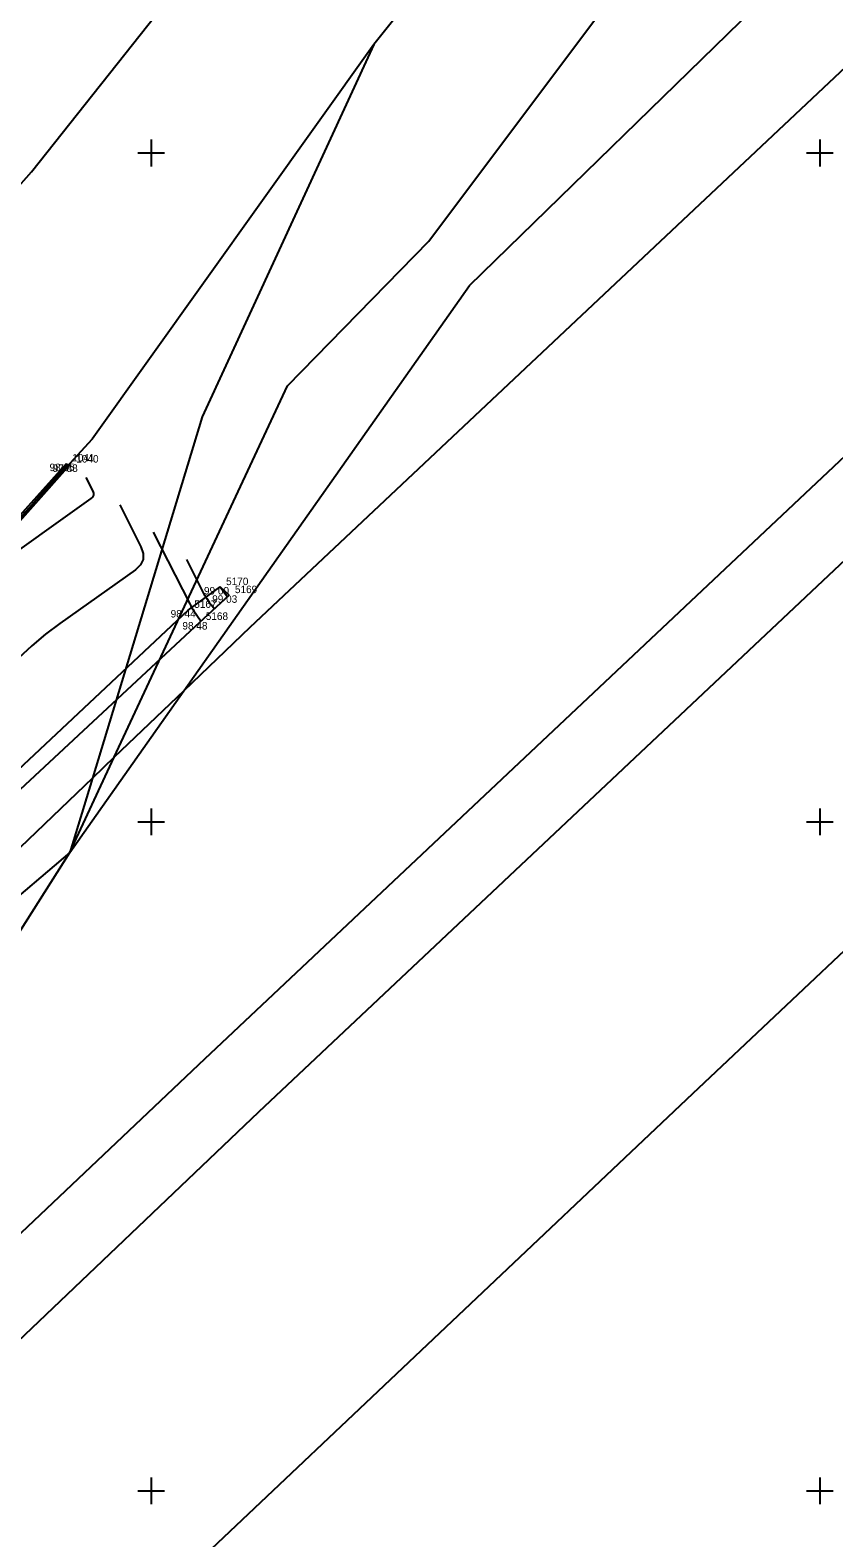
# Model space of a CAD drawing. Extents: x -711081 to -709338, y -1025122 to -1024092.
# Drawn here: x -709479.5 to -709449.5, y -1024226.8 to -1024170.4 of the extents above; entities that cross this region are included whole.
import ezdxf

# ---------------------------------------------------------------- set-up
doc = ezdxf.new("R2010")
doc.units = 0
for name, color, linetype in [('Ex_Major Contours', 7, 'Continuous'), ('Ex_Minor Contours', 7, 'Continuous'), ('Z_body', 7, 'Continuous'), ('Z_body_cisla', 7, 'Continuous'), ('Z_body_vysky_redukovane', 7, 'Continuous'), ('Z_hektometricka_sit', 7, 'Continuous'), ('Z_katastr_hranice', 7, 'Continuous'), ('Z_katastr_vnitrni_kresba', 7, 'Continuous'), ('Z_komunikace', 7, 'Continuous'), ('Z_obruba', 7, 'Continuous'), ('Z_rozhranni', 7, 'Continuous')]:
    doc.layers.add(name, color=color, linetype=linetype)

# ---------------------------------------------------------------- blocks, each defined once
blk = doc.blocks.new('POINT_DISPLAY')
blk.add_line((0, 0), (0, 0))

msp = doc.modelspace()

# ---------------------------------------------------------------- linework, layer by layer
at = {"layer": 'Ex_Major Contours'}
for points in [[(-709478.129, -1024186.619), (-709481.408, -1024190.401), (-709481.799, -1024190.889), (-709481.885, -1024191.101), (-709481.666, -1024191.035), (-709481.143, -1024190.692), (-709477.239, -1024187.916), (-709477.177, -1024187.857), (-709477.145, -1024187.791), (-709477.143, -1024187.718), (-709477.171, -1024187.637), (-709477.429, -1024187.131)], [(-709472.42, -1024191.22), (-709472.149, -1024191.585)]]:
    msp.add_lwpolyline(points, dxfattribs=at)
at = {"layer": 'Ex_Minor Contours'}
for points in [[(-709476.177, -1024188.153), (-709475.381, -1024189.714), (-709475.295, -1024189.963), (-709475.301, -1024190.189), (-709475.4, -1024190.392), (-709475.592, -1024190.573), (-709478.415, -1024192.581), (-709478.953, -1024192.986), (-709479.468, -1024193.417), (-709479.959, -1024193.875)], [(-709474.924, -1024189.175), (-709473.559, -1024191.855), (-709473.524, -1024191.921), (-709473.487, -1024191.985), (-709473.448, -1024192.049), (-709473.406, -1024192.111), (-709473.153, -1024192.476), (-709473.148, -1024192.483), (-709473.14, -1024192.494)], [(-709472.645, -1024192.039), (-709472.75, -1024191.897), (-709472.768, -1024191.873), (-709472.785, -1024191.85), (-709472.802, -1024191.826), (-709472.819, -1024191.801), (-709472.913, -1024191.665), (-709472.934, -1024191.634), (-709472.954, -1024191.603), (-709472.972, -1024191.57), (-709472.99, -1024191.537), (-709473.672, -1024190.198)]]:
    msp.add_lwpolyline(points, dxfattribs=at)
at = {"layer": 'Z_hektometricka_sit'}
for p, q in [((-709475, -1024174.5), (-709475, -1024175.5)), ((-709450, -1024174.5), (-709450, -1024175.5)), ((-709475.5, -1024175), (-709474.5, -1024175)), ((-709450.5, -1024175), (-709449.5, -1024175)), ((-709475, -1024199.5), (-709475, -1024200.5)), ((-709450, -1024199.5), (-709450, -1024200.5)), ((-709475.5, -1024200), (-709474.5, -1024200)), ((-709450.5, -1024200), (-709449.5, -1024200)), ((-709475, -1024224.5), (-709475, -1024225.5)), ((-709450, -1024224.5), (-709450, -1024225.5)), ((-709475.5, -1024225), (-709474.5, -1024225)), ((-709450.5, -1024225), (-709449.5, -1024225))]:
    msp.add_line(p, q, dxfattribs=at)
at = {"layer": 'Z_katastr_hranice'}
for p, q in [((-709448.99, -1024148.88), (-709466.68, -1024170.94)), ((-709464.62, -1024178.29), (-709443.75, -1024150.46)), ((-709463.1, -1024179.95), (-709437.19, -1024154.71)), ((-709466.68, -1024170.94), (-709473.1, -1024184.86)), ((-709469.9, -1024183.7), (-709464.62, -1024178.29)), ((-709473.78, -1024195.1), (-709463.1, -1024179.95)), ((-709476.38, -1024197.58), (-709469.9, -1024183.7)), ((-709473.1, -1024184.86), (-709477.2, -1024198.37)), ((-709478.04, -1024201.14), (-709473.78, -1024195.1)), ((-709478.04, -1024201.14), (-709476.38, -1024197.58)), ((-709477.2, -1024198.37), (-709478.04, -1024201.14)), ((-709497.9, -1024232.43), (-709478.04, -1024201.14)), ((-709478.04, -1024201.14), (-709496.74, -1024217.04))]:
    msp.add_line(p, q, dxfattribs=at)
at = {"layer": 'Z_katastr_vnitrni_kresba'}
for p, q in [((-709479.48, -1024175.71), (-709440.16, -1024126.104)), ((-709418.266, -1024142.82), (-709471.31, -1024192.74)), ((-709472.99, -1024208.85), (-709409.765, -1024149.309)), ((-709407.472, -1024151.06), (-709470.99, -1024210.85)), ((-709454.75, -1024210.15), (-709398.991, -1024157.536)), ((-709466.68, -1024170.94), (-709477.21, -1024185.7)), ((-709495.85, -1024194.1), (-709479.48, -1024175.71)), ((-709477.21, -1024185.7), (-709508, -1024219.23)), ((-709471.31, -1024192.74), (-709473.78, -1024195.1)), ((-709473.78, -1024195.1), (-709476.38, -1024197.58)), ((-709476.38, -1024197.58), (-709477.2, -1024198.37)), ((-709477.2, -1024198.37), (-709496.74, -1024217.04)), ((-709497.9, -1024232.43), (-709472.99, -1024208.85)), ((-709509.06, -1024261.47), (-709454.75, -1024210.15)), ((-709470.99, -1024210.85), (-709504.4, -1024242.67))]:
    msp.add_line(p, q, dxfattribs=at)
at = {"layer": 'Z_komunikace'}
for p, q in [((-709485.26, -1024194.48), (-709478.17, -1024186.61)), ((-709472.09, -1024191.53), (-709472.42, -1024191.22)), ((-709473.18, -1024192.53), (-709472.09, -1024191.53)), ((-709482.05, -1024200.78), (-709473.18, -1024192.53))]:
    msp.add_line(p, q, dxfattribs=at)
at = {"layer": 'Z_obruba'}
msp.add_line((-709485.1, -1024194.58), (-709478.03, -1024186.64), dxfattribs=at)
at = {"layer": 'Z_rozhranni'}
for p, q in [((-709473.62, -1024192.08), (-709472.42, -1024191.22)), ((-709482.44, -1024200.37), (-709473.62, -1024192.08))]:
    msp.add_line(p, q, dxfattribs=at)

# ---------------------------------------------------------------- block references
at = {"layer": 'Z_body'}
for p in [(-709478.17, -1024186.61), (-709478.03, -1024186.64), (-709472.42, -1024191.22), (-709473.62, -1024192.08), (-709472.09, -1024191.53), (-709473.18, -1024192.53)]:
    msp.add_blockref('POINT_DISPLAY', p, dxfattribs=at)

# ---------------------------------------------------------------- texts
at = {"layer": 'Z_body_cisla'}
for s, p in [('1041', (-709477.95, -1024186.53)), ('1040', (-709477.8, -1024186.57)), ('5170', (-709472.2, -1024191.15)), ('5169', (-709471.87, -1024191.45)), ('5167', (-709473.39, -1024192)), ('5168', (-709472.96, -1024192.45))]:
    msp.add_text(s, height=0.28, dxfattribs=at).set_placement(p)
at = {"layer": 'Z_body_vysky_redukovane'}
for s, p in [('98 05', (-709478.8, -1024186.89)), ('97 88', (-709478.683, -1024186.92)), ('99 00', (-709473.027, -1024191.5)), ('98 44', (-709474.273, -1024192.36)), ('99 03', (-709472.72, -1024191.81)), ('98 48', (-709473.833, -1024192.81))]:
    msp.add_text(s, height=0.28, dxfattribs=at).set_placement(p)

doc.saveas('drawing.dxf')
